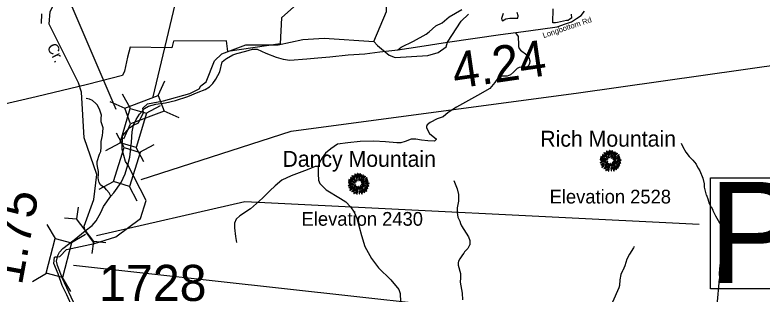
# Model space of a CAD drawing. Extents: x 1248089 to 1457196, y 820910 to 988753.
# Drawn here: x 1343636 to 1353986, y 950753 to 954614 of the extents above; entities that cross this region are included whole.
import ezdxf

# ---------------------------------------------------------------- set-up
doc = ezdxf.new("R2010")
doc.units = 0
for name, color, linetype in [('Exist Boundary Land Use Park State Division NC Parks and Recreation', 7, 'Continuous'), ('Exist Geographical Mountain Summit CELL', 7, 'Continuous'), ('Exist Geographical Mountain Summit Elevation Number Label', 7, 'Continuous'), ('Exist Geographical Mountain Summit Label', 7, 'Continuous'), ('Exist Hydrographic Creek Single Shore', 7, 'Continuous'), ('Exist Hydrographic Misc Water Feature', 7, 'Continuous'), ('Exist Road Non-System Type 51', 7, 'Continuous'), ('Exist Road Secondary Structure Pipe CELL', 7, 'Continuous'), ('Exist Road Secondary Structure Standard Bridge CELL', 7, 'Continuous'), ('Exist Road Secondary Structure Standard Bridge Number Label', 7, 'Continuous'), ('Exist Road Secondary Type 51 Attributed', 7, 'Continuous'), ('Exist Road Secondary Type 51 Label', 7, 'Continuous'), ('Prop CMT Slope Fill', 7, 'Continuous'), ('Prop GRAU CAT1 Cell', 7, 'Continuous'), ('Prop Lane Arrow CELL', 7, 'Continuous'), ('Prop Lane Lines', 7, 'Continuous'), ('Scratch_Level_4', 7, 'Continuous')]:
    doc.layers.add(name, color=color, linetype=linetype)

msp = doc.modelspace()

# ---------------------------------------------------------------- linework, layer by layer
at = {"layer": 'Exist Boundary Land Use Park State Division NC Parks and Recreation'}
for points in [[(1347499, 954726), (1347327, 954574), (1347311, 954213), (1346583, 954111), (1346565, 954255), (1345831, 954253), (1345807, 954161), (1345230, 954167), (1345194, 954029), (1345153, 953838), (1345128, 953778), (1344642, 953652), (1343928, 953480), (1343410, 953360)], [(1351339, 954625), (1351347, 954570), (1351322, 954554), (1351300, 954536), (1351278, 954536), (1351237, 954528), (1351154, 954512), (1351126, 954504), (1351089, 954504), (1351090, 954700)]]:
    msp.add_lwpolyline(points, dxfattribs=at)
at = {"layer": 'Exist Geographical Mountain Summit CELL'}
for points in [[(1351793, 952707), (1351829, 952669), (1351833, 952672), (1351798, 952712)], [(1351821, 952708), (1351837, 952686), (1351839, 952688), (1351825, 952712)], [(1351832, 952730), (1351858, 952663), (1351861, 952664), (1351837, 952733)], [(1351866, 952678), (1351868, 952679), (1351859, 952727), (1351855, 952726)], [(1351871, 952739), (1351875, 952688), (1351878, 952688), (1351876, 952741)], [(1351887, 952685), (1351890, 952685), (1351894, 952733), (1351889, 952733)], [(1351899, 952657), (1351913, 952734), (1351908, 952736), (1351895, 952658)], [(1351902, 952635), (1351905, 952633), (1351953, 952718), (1351948, 952722)], [(1351916, 952692), (1351920, 952691), (1351929, 952718), (1351924, 952720)], [(1351960, 952708), (1351939, 952675), (1351942, 952674), (1351965, 952705)], [(1351745, 952612), (1351817, 952605), (1351817, 952608), (1351745, 952617)], [(1351747, 952633), (1351789, 952624), (1351790, 952627), (1351748, 952638)], [(1351750, 952652), (1351773, 952644), (1351774, 952646), (1351752, 952657)], [(1351772, 952663), (1351798, 952647), (1351800, 952649), (1351775, 952667)], [(1351773, 952682), (1351813, 952652), (1351815, 952654), (1351777, 952686)], [(1351789, 952635), (1351819, 952623), (1351820, 952625), (1351791, 952639)], [(1351801, 952679), (1351834, 952650), (1351836, 952652), (1351804, 952684)], [(1351825, 952641), (1351850, 952622), (1351852, 952625), (1351828, 952644)], [(1351825, 952611), (1351843, 952609), (1351843, 952611), (1351826, 952615)], [(1351845, 952654), (1351859, 952637), (1351861, 952640), (1351848, 952657)], [(1351876, 952666), (1351877, 952637), (1351880, 952637), (1351880, 952666)], [(1351920, 952617), (1351921, 952614), (1351970, 952650), (1351967, 952654)], [(1351923, 952637), (1351925, 952634), (1351981, 952699), (1351977, 952704)], [(1351937, 952614), (1351938, 952612), (1352016, 952640), (1352014, 952645)], [(1351981, 952642), (1352008, 952657), (1352005, 952662), (1351979, 952644)], [(1351979, 952600), (1352031, 952603), (1352032, 952608), (1351979, 952603)], [(1351981, 952665), (1351982, 952662), (1352005, 952678), (1352002, 952682)], [(1351982, 952614), (1352019, 952620), (1352018, 952626), (1351981, 952616)], [(1351743, 952574), (1351745, 952569), (1351781, 952580), (1351779, 952583)], [(1351753, 952546), (1351756, 952542), (1351801, 952562), (1351800, 952567)], [(1351757, 952595), (1351787, 952596), (1351787, 952600), (1351756, 952600)], [(1351764, 952510), (1351767, 952506), (1351796, 952527), (1351793, 952530)], [(1351771, 952531), (1351800, 952547), (1351798, 952551), (1351768, 952536)], [(1351789, 952585), (1351790, 952581), (1351823, 952589), (1351823, 952593)], [(1351795, 952490), (1351798, 952488), (1351839, 952535), (1351836, 952537)], [(1351811, 952522), (1351830, 952540), (1351827, 952542), (1351806, 952525)], [(1351807, 952540), (1351810, 952536), (1351844, 952565), (1351843, 952567)], [(1351835, 952522), (1351810, 952482), (1351813, 952480), (1351839, 952519)], [(1351817, 952571), (1351819, 952567), (1351848, 952582), (1351847, 952585)], [(1351839, 952500), (1351843, 952498), (1351869, 952557), (1351867, 952557)], [(1351845, 952549), (1351849, 952546), (1351859, 952563), (1351857, 952564)], [(1351850, 952465), (1351862, 952508), (1351859, 952508), (1351846, 952466)], [(1351860, 952455), (1351865, 952454), (1351877, 952543), (1351874, 952544)], [(1351885, 952559), (1351889, 952522), (1351894, 952522), (1351889, 952559)], [(1351901, 952550), (1351910, 952520), (1351914, 952522), (1351904, 952551)], [(1351911, 952483), (1351906, 952513), (1351903, 952513), (1351907, 952482)], [(1351910, 952570), (1351948, 952535), (1351951, 952539), (1351912, 952572)], [(1351916, 952548), (1351966, 952473), (1351970, 952476), (1351918, 952549)], [(1351916, 952505), (1351933, 952455), (1351938, 952457), (1351919, 952505)], [(1351921, 952587), (1351982, 952575), (1351983, 952580), (1351922, 952591)], [(1351926, 952511), (1351942, 952481), (1351947, 952483), (1351930, 952512)], [(1351935, 952568), (1352013, 952529), (1352015, 952535), (1351936, 952571)], [(1351936, 952601), (1351936, 952598), (1351966, 952598), (1351966, 952603)], [(1351948, 952522), (1351978, 952493), (1351982, 952495), (1351951, 952524)], [(1351965, 952523), (1351996, 952497), (1351999, 952500), (1351967, 952525)], [(1351974, 952533), (1351999, 952520), (1352002, 952524), (1351976, 952537)], [(1351988, 952557), (1352009, 952549), (1352011, 952554), (1351990, 952561)], [(1351994, 952588), (1352020, 952586), (1352020, 952590), (1351994, 952591)], [(1351998, 952571), (1352026, 952564), (1352027, 952569), (1351999, 952575)], [(1348342, 952411), (1348368, 952344), (1348371, 952345), (1348347, 952414)], [(1348376, 952359), (1348378, 952360), (1348369, 952408), (1348365, 952407)], [(1348381, 952421), (1348385, 952369), (1348388, 952369), (1348386, 952422)], [(1348397, 952367), (1348400, 952367), (1348404, 952414), (1348399, 952414)], [(1348409, 952338), (1348423, 952415), (1348418, 952417), (1348405, 952339)], [(1348412, 952316), (1348415, 952315), (1348463, 952399), (1348458, 952403)], [(1348426, 952373), (1348430, 952372), (1348439, 952399), (1348434, 952401)], [(1351820, 952463), (1351825, 952460), (1351836, 952485), (1351833, 952487)], [(1351892, 952500), (1351895, 952458), (1351899, 952459), (1351896, 952500)], [(1348255, 952293), (1348327, 952286), (1348327, 952289), (1348255, 952298)], [(1348257, 952314), (1348299, 952305), (1348300, 952308), (1348258, 952319)], [(1348260, 952333), (1348283, 952325), (1348284, 952328), (1348262, 952339)], [(1348282, 952344), (1348308, 952328), (1348310, 952331), (1348285, 952348)], [(1348283, 952363), (1348323, 952333), (1348325, 952335), (1348287, 952368)], [(1348299, 952316), (1348329, 952304), (1348330, 952306), (1348301, 952320)], [(1348303, 952388), (1348339, 952351), (1348343, 952353), (1348308, 952393)], [(1348311, 952360), (1348344, 952331), (1348346, 952333), (1348314, 952365)], [(1348331, 952389), (1348347, 952368), (1348349, 952369), (1348335, 952393)], [(1348335, 952322), (1348360, 952303), (1348362, 952306), (1348338, 952325)], [(1348335, 952292), (1348353, 952290), (1348353, 952292), (1348336, 952296)], [(1348355, 952335), (1348369, 952318), (1348371, 952321), (1348358, 952338)], [(1348386, 952347), (1348387, 952318), (1348390, 952318), (1348390, 952348)], [(1348430, 952298), (1348431, 952295), (1348480, 952331), (1348477, 952336)], [(1348433, 952318), (1348435, 952316), (1348491, 952380), (1348487, 952385)], [(1348447, 952295), (1348448, 952293), (1348526, 952321), (1348524, 952326)], [(1348470, 952389), (1348449, 952356), (1348452, 952355), (1348475, 952386)], [(1348491, 952323), (1348518, 952338), (1348515, 952343), (1348489, 952325)], [(1348491, 952346), (1348492, 952343), (1348515, 952360), (1348512, 952363)], [(1348492, 952295), (1348529, 952301), (1348528, 952307), (1348491, 952297)], [(1348253, 952255), (1348255, 952250), (1348291, 952261), (1348289, 952264)], [(1348263, 952228), (1348266, 952223), (1348311, 952243), (1348310, 952248)], [(1348267, 952276), (1348297, 952277), (1348297, 952281), (1348266, 952281)], [(1348274, 952191), (1348277, 952187), (1348306, 952208), (1348303, 952211)], [(1348281, 952212), (1348310, 952228), (1348308, 952232), (1348278, 952217)], [(1348299, 952267), (1348300, 952262), (1348333, 952270), (1348333, 952274)], [(1348305, 952171), (1348308, 952169), (1348349, 952216), (1348346, 952219)], [(1348321, 952203), (1348340, 952221), (1348337, 952223), (1348316, 952206)], [(1348317, 952221), (1348320, 952217), (1348354, 952246), (1348353, 952248)], [(1348345, 952203), (1348320, 952163), (1348323, 952161), (1348349, 952200)], [(1348327, 952252), (1348329, 952248), (1348358, 952263), (1348357, 952266)], [(1348349, 952181), (1348353, 952179), (1348379, 952238), (1348377, 952239)], [(1348355, 952231), (1348359, 952228), (1348369, 952244), (1348367, 952245)], [(1348370, 952136), (1348375, 952135), (1348387, 952224), (1348384, 952225)], [(1348395, 952240), (1348399, 952203), (1348404, 952203), (1348399, 952240)], [(1348411, 952231), (1348420, 952201), (1348424, 952203), (1348414, 952232)], [(1348421, 952164), (1348416, 952194), (1348412, 952194), (1348417, 952163)], [(1348420, 952251), (1348458, 952216), (1348461, 952220), (1348422, 952254)], [(1348426, 952229), (1348476, 952154), (1348480, 952157), (1348428, 952230)], [(1348431, 952268), (1348492, 952256), (1348493, 952261), (1348432, 952272)], [(1348436, 952192), (1348452, 952162), (1348457, 952164), (1348440, 952193)], [(1348445, 952249), (1348523, 952211), (1348525, 952216), (1348446, 952252)], [(1348446, 952282), (1348446, 952279), (1348476, 952279), (1348476, 952284)], [(1348458, 952203), (1348488, 952174), (1348492, 952176), (1348461, 952205)], [(1348475, 952204), (1348506, 952178), (1348509, 952182), (1348477, 952206)], [(1348484, 952215), (1348509, 952202), (1348512, 952205), (1348486, 952219)], [(1348489, 952281), (1348541, 952284), (1348541, 952289), (1348489, 952284)], [(1348498, 952239), (1348519, 952231), (1348521, 952235), (1348500, 952242)], [(1348504, 952269), (1348530, 952267), (1348530, 952271), (1348504, 952272)], [(1348508, 952252), (1348536, 952245), (1348537, 952250), (1348509, 952256)], [(1348330, 952144), (1348335, 952141), (1348346, 952166), (1348343, 952168)], [(1348360, 952146), (1348372, 952189), (1348369, 952189), (1348356, 952147)], [(1348402, 952181), (1348405, 952139), (1348409, 952140), (1348406, 952181)], [(1348426, 952186), (1348443, 952136), (1348448, 952138), (1348429, 952187)]]:
    msp.add_lwpolyline(points, close=True, dxfattribs=at)
at = {"layer": 'Exist Hydrographic Creek Single Shore'}
for points in [[(1348609, 954247), (1348785, 954661), (1348789, 954867), (1348695, 955102), (1348549, 955306), (1348455, 955567), (1348342, 955736), (1348178, 955907), (1347971, 956328), (1347761, 956651), (1347762, 956684), (1347496, 957080), (1347440, 957225), (1347205, 957506), (1347132, 957639), (1346790, 957980), (1346723, 957992)], [(1344608, 951627), (1344593, 951693), (1344730, 952063), (1344769, 952409), (1344593, 952916), (1344557, 953544), (1344518, 953676), (1344111, 954489), (1344123, 954662), (1344158, 954721), (1344120, 954912), (1343974, 955066), (1343744, 955244), (1343751, 955410), (1343800, 955565), (1343892, 956195), (1344078, 956380), (1344108, 956547), (1344074, 956574), (1343884, 956670), (1343794, 956754), (1343697, 956907), (1343637, 957200), (1343633, 957367)], [(1348609, 954247), (1348658, 954194), (1348822, 954059), (1348904, 954025), (1349355, 954055), (1349498, 954095), (1349608, 954175), (1349626, 954237), (1349816, 954528), (1349918, 954625)], [(1345280, 953090), (1345346, 953121), (1345416, 953267), (1345406, 953327), (1345473, 953386), (1345696, 953426), (1346059, 953529), (1346190, 953592), (1346210, 953632), (1346287, 953690), (1346402, 953980), (1346504, 954076), (1346832, 954201), (1347282, 954202), (1347626, 954277), (1347918, 954294), (1348609, 954247)], [(1345128, 952942), (1345228, 953057), (1345280, 953090)], [(1345198, 952543), (1345169, 952588), (1345122, 952754), (1345128, 952942)], [(1344736, 951450), (1345034, 951546), (1345375, 951797), (1345455, 952049), (1345198, 952543)], [(1344736, 951450), (1344608, 951627)], [(1344224, 951267), (1344258, 951272), (1344350, 951370), (1344736, 951450)], [(1344404, 949985), (1344481, 950328), (1344431, 950569), (1344354, 950740), (1344292, 950873), (1344233, 951033), (1344175, 951175), (1344184, 951265), (1344196, 951270), (1344224, 951267)], [(1353029, 945934), (1353279, 946297), (1353575, 946472), (1353653, 946615), (1353647, 946723), (1353599, 946823), (1353620, 947039), (1353674, 947222), (1353669, 947346), (1353622, 947489), (1353295, 947804), (1352983, 948371), (1352945, 948546), (1352961, 948930), (1353100, 949160), (1353146, 949343), (1353145, 949701), (1353365, 950596), (1353397, 950964)]]:
    msp.add_lwpolyline(points, dxfattribs=at)
at = {"layer": 'Exist Hydrographic Misc Water Feature'}
for points in [[(1352866, 952839), (1352889, 952791), (1352931, 952716), (1352978, 952655), (1353025, 952606), (1353072, 952550), (1353094, 952498), (1353099, 952496), (1353125, 952457), (1353163, 952357), (1353182, 952276), (1353185, 952234), (1353192, 952194), (1353212, 952123), (1353218, 952122), (1353241, 952055), (1353239, 952051), (1353253, 952006), (1353275, 951962), (1353279, 951959), (1353306, 951917), (1353306, 951909), (1353340, 951837), (1353398, 951739), (1353425, 951683), (1353426, 951673), (1353447, 951614), (1353458, 951566), (1353461, 951514), (1353468, 951470), (1353467, 951406), (1353458, 951382), (1353458, 951366), (1353445, 951334), (1353428, 951271), (1353427, 951255), (1353414, 951215), (1353401, 951151), (1353391, 951036), (1353397, 950971), (1353397, 950964)], [(1349716, 952322), (1349764, 952209), (1349782, 952128), (1349780, 952040), (1349762, 951945), (1349763, 951882), (1349773, 951816), (1349798, 951760), (1349806, 951728), (1349821, 951696), (1349918, 951545), (1349937, 951493), (1349939, 951433), (1349934, 951428), (1349910, 951382), (1349863, 951335), (1349855, 951319), (1349834, 951295), (1349797, 951240), (1349782, 951209), (1349778, 951185), (1349777, 951153), (1349806, 951036), (1349807, 950975), (1349803, 950917), (1349833, 950763), (1349835, 950675)], [(1352213, 951410), (1352206, 951394), (1352149, 951307), (1352111, 951236), (1352085, 951141), (1352056, 951077), (1352050, 951075), (1352030, 951022), (1352017, 950950), (1352009, 950871), (1352000, 950839), (1351916, 950641)]]:
    msp.add_lwpolyline(points, dxfattribs=at)
at = {"layer": 'Exist Road Non-System Type 51'}
for points in [[(1349374, 954382), (1349466, 954466), (1349554, 954507), (1349652, 954588), (1349826, 954691)], [(1344005, 954631), (1344000, 954495)], [(1350397, 954634), (1350375, 954564), (1350379, 954545), (1350391, 954532), (1350437, 954560), (1350491, 954570), (1350557, 954570), (1350603, 954570), (1350606, 954603), (1350593, 954647)], [(1348941, 954134), (1348985, 954168), (1349159, 954254), (1349334, 954347), (1349374, 954382)], [(1350568, 954369), (1350606, 954316), (1350606, 954289), (1350612, 954227), (1350612, 954180), (1350621, 954151), (1350638, 954127), (1350729, 954063), (1350756, 954025), (1350767, 953978), (1350765, 953936), (1350747, 953904), (1350718, 953892), (1350662, 953892), (1350621, 953886), (1350591, 953875), (1350544, 953825), (1350500, 953786), (1350453, 953769), (1350412, 953766), (1350371, 953766), (1350336, 953754), (1350283, 953681), (1350215, 953598), (1350042, 953501), (1349754, 953340), (1349637, 953263), (1349566, 953204), (1349487, 953175), (1349390, 953125), (1349346, 953096), (1349337, 953072), (1349337, 953052), (1349378, 952972), (1349431, 952934)], [(1344966, 952109), (1344942, 952153), (1344904, 952197), (1344884, 952216), (1344848, 952240), (1344819, 952264), (1344804, 952298), (1344793, 952332), (1344790, 952362), (1344795, 952409), (1344793, 952449), (1344785, 952494), (1344773, 952544), (1344776, 952589), (1344807, 952687), (1344824, 952727), (1344829, 952787), (1344832, 952864), (1344849, 952946), (1344853, 952992), (1344856, 953053), (1344842, 953094), (1344830, 953137), (1344829, 953185), (1344837, 953227), (1344810, 953299), (1344779, 953366), (1344758, 953391), (1344711, 953431), (1344668, 953448), (1344624, 953458)], [(1349431, 952934), (1349469, 952902), (1349472, 952890), (1349449, 952869), (1349355, 952872), (1349267, 952884), (1349190, 952896), (1349126, 952896), (1349040, 952863), (1348982, 952843), (1348926, 952843), (1348770, 952857), (1348606, 952869), (1348418, 952863), (1348247, 952846), (1348103, 952825), (1348012, 952760), (1347939, 952702), (1347892, 952637), (1347857, 952572), (1347836, 952519)], [(1347836, 952519), (1347795, 952516), (1347683, 952472), (1347463, 952387), (1347331, 952328), (1347240, 952252), (1347169, 952181), (1347067, 952078), (1346982, 952008), (1346899, 951934), (1346749, 951837), (1346700, 951787), (1346676, 951735), (1346676, 951667), (1346691, 951549), (1346705, 951467)], [(1347836, 952519), (1347836, 952417), (1347839, 952328), (1347860, 952281), (1347901, 952240), (1347948, 952196), (1348145, 952076), (1348221, 952028), (1348286, 951961), (1348336, 951884), (1348371, 951805), (1348435, 951561), (1348485, 951411), (1348576, 951247), (1348670, 951117), (1348844, 950950), (1348952, 950814), (1348973, 950761), (1348976, 950644)]]:
    msp.add_lwpolyline(points, dxfattribs=at)
at = {"layer": 'Exist Road Secondary Structure Pipe CELL'}
for p, q in [((1344512, 951957), (1344487, 951793)), ((1344321, 951809), (1344487, 951793)), ((1344729, 951479), (1344487, 951793)), ((1344704, 951314), (1344729, 951479)), ((1344895, 951462), (1344729, 951479))]:
    msp.add_line(p, q, dxfattribs=at)
at = {"layer": 'Exist Road Secondary Structure Standard Bridge CELL'}
for p, q in [((1345619, 953498), (1345712, 953705)), ((1345235, 953321), (1345127, 953520)), ((1344949, 953416), (1345156, 953323)), ((1345452, 953256), (1345651, 953364)), ((1345700, 953287), (1345906, 953194)), ((1345145, 952900), (1345238, 953106)), ((1345150, 952781), (1345044, 952981)), ((1344894, 952738), (1345093, 952846)), ((1345366, 952714), (1345566, 952820)), ((1345423, 952581), (1345315, 952780)), ((1344803, 952202), (1345003, 952308)), ((1345330, 952039), (1345224, 952240)), ((1344079, 951715), (1344193, 951520)), ((1344613, 951576), (1344418, 951462)), ((1344073, 951039), (1343878, 950924)), ((1344292, 950982), (1344406, 950787))]:
    msp.add_line(p, q, dxfattribs=at)
for points in [[(1345156, 953323), (1345619, 953499), (1345701, 953283), (1345238, 953106)], [(1345093, 952846), (1345234, 953321), (1345456, 953255), (1345315, 952780)], [(1345003, 952308), (1345149, 952782), (1345370, 952713), (1345224, 952240)], [(1344418, 951462), (1344293, 950982), (1344069, 951040), (1344193, 951520)]]:
    msp.add_lwpolyline(points, close=True, dxfattribs=at)
at = {"layer": 'Exist Road Secondary Structure Standard Bridge Number Label'}
for p, q in [((1345552, 953483), (1346360, 956878)), ((1344448, 951151), (1352304, 950288))]:
    msp.add_line(p, q, dxfattribs=at)
for points in [[(1345040, 953307), (1343654, 956541), (1344330, 960095)], [(1345384, 952337), (1347463, 953007), (1351443, 953535), (1354896, 954028), (1356657, 953923)]]:
    msp.add_lwpolyline(points, dxfattribs=at)
at = {"layer": 'Exist Road Secondary Type 51 Attributed'}
for points in [[(1349626, 954237), (1350360, 954344), (1350680, 954384), (1350916, 954417), (1351149, 954451), (1351262, 954492), (1351347, 954520), (1351413, 954564), (1351479, 954608), (1351526, 954665)], [(1346567, 954013), (1346654, 954061), (1346710, 954081), (1346836, 954113), (1346926, 954143), (1346992, 954140), (1347112, 954085), (1347254, 954031), (1347351, 954003), (1347445, 953990), (1347679, 954006), (1347830, 954019), (1348000, 954037), (1348251, 954063), (1348484, 954075), (1348691, 954103), (1348941, 954134), (1349243, 954180), (1349626, 954237)], [(1345280, 953090), (1345313, 953169), (1345360, 953243), (1345430, 953318), (1345485, 953352), (1345586, 953379), (1345720, 953399), (1345859, 953431), (1346029, 953487), (1346175, 953544), (1346271, 953585), (1346332, 953621), (1346377, 953666), (1346420, 953726), (1346473, 953827), (1346507, 953964), (1346552, 954005), (1346567, 954013)], [(1345198, 952543), (1345227, 952645), (1345249, 952853), (1345258, 952996), (1345280, 953090)], [(1344224, 951267), (1344228, 951288), (1344255, 951331), (1344301, 951384), (1344458, 951501), (1344608, 951627), (1344704, 951700), (1344759, 951765), (1344825, 951882), (1344864, 951965), (1344966, 952109), (1345004, 952152), (1345107, 952298), (1345164, 952417), (1345198, 952543)], [(1344581, 949545), (1344571, 949594), (1344541, 949704), (1344497, 949839), (1344480, 949930), (1344486, 950067), (1344510, 950207), (1344519, 950377), (1344503, 950481), (1344447, 950642), (1344380, 950779), (1344296, 950970), (1344226, 951149), (1344213, 951209), (1344224, 951267)]]:
    msp.add_lwpolyline(points, dxfattribs=at)
at = {"layer": 'Prop Lane Arrow CELL'}
msp.add_lwpolyline([(1353273, 952360), (1358337, 952360), (1358337, 950825), (1353273, 950825)], close=True, dxfattribs=at)
msp.add_lwpolyline([(1344764, 951561), (1346820, 952035), (1353116, 951719)], dxfattribs=at)

# ---------------------------------------------------------------- texts
at = {"layer": 'Exist Geographical Mountain Summit Elevation Number Label'}
for s, p in [('Elevation 2528', (1351043, 952006)), ('Elevation 2430', (1347607, 951698))]:
    msp.add_text(s, height=190, dxfattribs=at).set_placement(p)
at = {"layer": 'Exist Geographical Mountain Summit Label'}
for s, p in [('Rich Mountain', (1350913, 952792)), ('Dancy Mountain', (1347342, 952513))]:
    msp.add_text(s, height=220, dxfattribs=at).set_placement(p)
at = {"layer": 'Exist Road Secondary Type 51 Label'}
msp.add_text('Longbottom Rd', height=75, rotation=18.5132, dxfattribs=at).set_placement((1350961, 954294))
at = {"layer": 'Prop CMT Slope Fill'}
msp.add_text('1.75', height=500, rotation=79.5614, dxfattribs=at).set_placement((1343731, 950865))
at = {"layer": 'Prop GRAU CAT1 Cell'}
msp.add_text('4.24', height=500, rotation=8.3181, dxfattribs=at).set_placement((1349732, 953592))
at = {"layer": 'Prop Lane Arrow CELL'}
msp.add_text('P152', height=1400, dxfattribs=at).set_placement((1353244, 950904))
at = {"layer": 'Prop Lane Lines'}
msp.add_text('1728', height=500, dxfattribs=at).set_placement((1344802, 950657))
at = {"layer": 'Scratch_Level_4'}
msp.add_text('Cr.', height=150, rotation=296.898, dxfattribs=at).set_placement((1344074, 954176))

doc.saveas('drawing.dxf')
